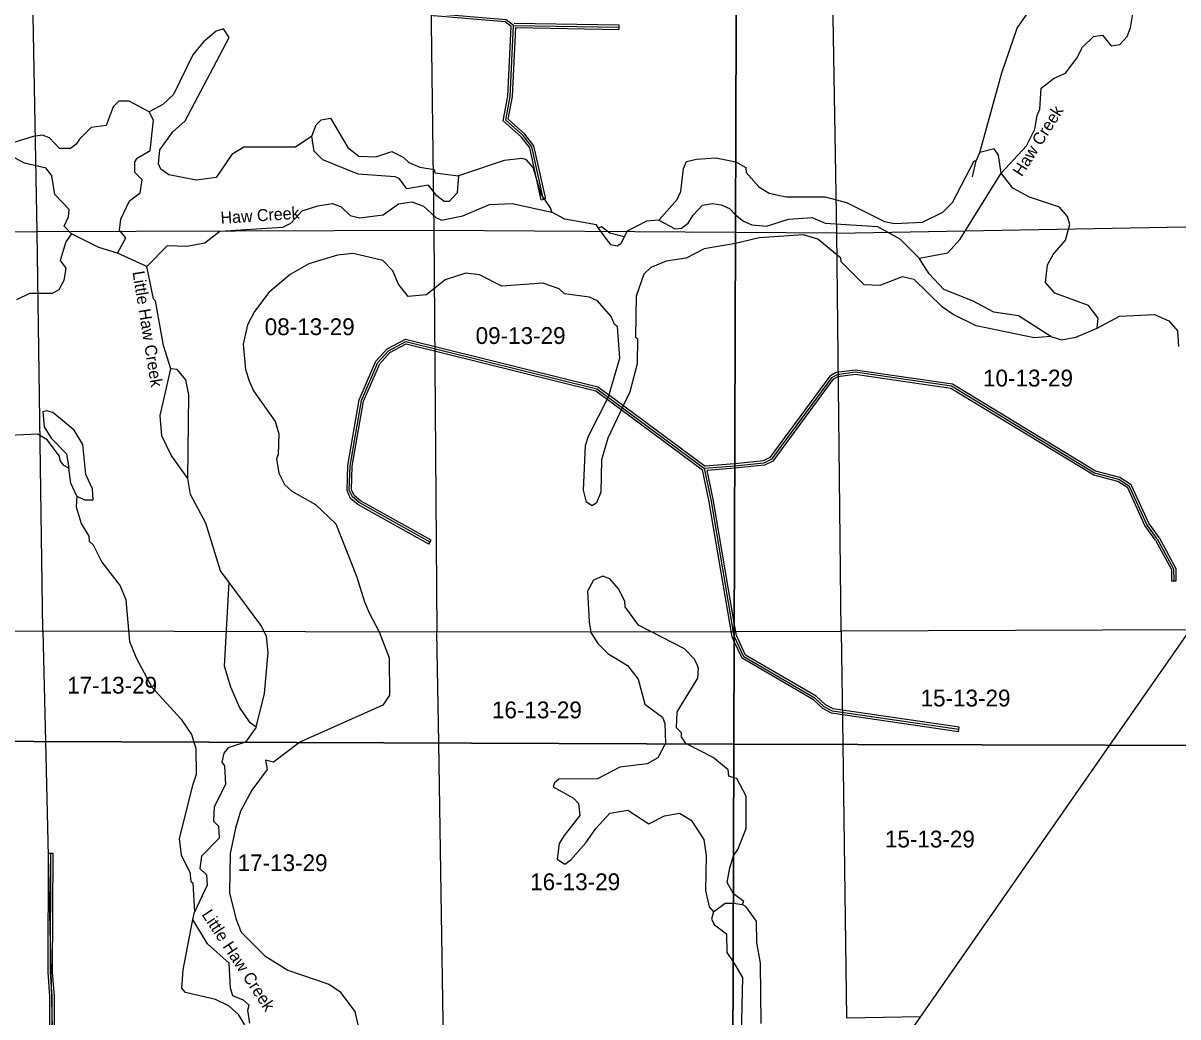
# Model space of a CAD drawing. Extents: x 457167 to 656239, y 1787309 to 1969297.
# Drawn here: x 527283 to 542740, y 1829281 to 1842579 of the extents above; entities that cross this region are included whole.
import ezdxf

# ---------------------------------------------------------------- set-up
doc = ezdxf.new("R2010")
doc.units = 0
for name, color, linetype in [('Level 1', 7, 'Continuous'), ('Level 2', 7, 'Continuous'), ('Level 31', 7, 'Continuous'), ('Level 32', 7, 'Continuous'), ('Level 41', 7, 'Continuous'), ('Level 5', 7, 'Continuous'), ('Level 63', 7, 'Continuous'), ('Level 7', 7, 'Continuous')]:
    doc.layers.add(name, color=color, linetype=linetype)

msp = doc.modelspace()

# ---------------------------------------------------------------- linework, layer by layer
at = {"layer": 'Level 1'}
for p, q in [((527473.591, 1839784.421), (527368.667, 1845169.085)), ((532711.226, 1845227.519), (532779.957, 1839804.93)), ((538174.146, 1839767.81), (538087.911, 1845148.228)), ((538174.146, 1839767.81), (543483.661, 1839866.544)), ((527473.591, 1839784.421), (522147.227, 1839766.006)), ((532779.957, 1839804.93), (527473.591, 1839784.421)), ((527548.728, 1834448), (527473.591, 1839784.421)), ((532779.957, 1839804.93), (532822.912, 1834432.569)), ((536818.752, 1839777.136), (532779.957, 1839804.93)), ((538174.146, 1839767.81), (536818.752, 1839777.136)), ((538234.716, 1834441.663), (538174.146, 1839767.81)), ((544316.64, 1836496.145), (541824.455, 1832918.302)), ((542897.073, 1834458.181), (538234.716, 1834441.663)), ((522174.28, 1834415.766), (527548.728, 1834448)), ((527548.728, 1834448), (532822.912, 1834432.569)), ((527548.728, 1834448), (527583.599, 1832966.087)), ((532822.912, 1834432.569), (536801.635, 1834439.255)), ((532846.853, 1832946.438), (532822.912, 1834432.569)), ((536801.635, 1834439.255), (538234.716, 1834441.663)), ((538234.716, 1834441.663), (538255.021, 1832927.808)), ((527583.599, 1832966.087), (527680.969, 1828828.083)), ((532911.781, 1828916.05), (532846.853, 1832946.438)), ((538255.02, 1832927.808), (538304.079, 1829270.014)), ((541824.454, 1832918.302), (538724.279, 1828467.611)), ((538304.079, 1829270.014), (539296.24, 1829288.735))]:
    msp.add_line(p, q, dxfattribs=at)
at = {"layer": 'Level 31'}
for p, q in [((533847.972, 1842548.801), (535256.981, 1842524.932)), ((536801.432, 1834376.37), (536801.432, 1834376.371)), ((536801.432, 1834376.369), (536801.432, 1834376.37)), ((536801.432, 1834376.368), (536801.432, 1834376.369))]:
    msp.add_line(p, q, dxfattribs=at)
for points in [[(533847.972, 1842548.801), (533748.231, 1842624.038), (532789.996, 1842702.832), (532773.173, 1842719.616), (532748.528, 1842777.879)], [(534247.957, 1840221.325), (534244.192, 1840238.427), (534091.981, 1840922.193), (533975.921, 1841072.755), (533743.183, 1841281.881), (533802.817, 1841598.41), (533847.972, 1842548.801)], [(532730.281, 1835633.623), (531781.969, 1836162.587), (531690.494, 1836237.801), (531649.078, 1836329.575), (531658.763, 1836654.631), (531812.008, 1837529.386), (532030.584, 1838037.018), (532172.832, 1838195.089), (532406.686, 1838319.039), (534963.561, 1837684.466), (535118.607, 1837569.781), (535305.426, 1837431.722), (536401.898, 1836620.193)], [(542464.626, 1835678.326), (542323.481, 1835870.391), (542091.582, 1836379.456), (541950.136, 1836471.526), (541625.219, 1836555.793), (539710.918, 1837719.525), (538419.124, 1837906.487), (538177.296, 1837873.796), (538102.323, 1837832.216), (537299.15, 1836742.413), (537198.986, 1836692.551), (536808.731, 1836652.346)], [(536808.731, 1836652.346), (536808.71, 1836652.344), (536401.898, 1836620.193)], [(536801.432, 1834376.371), (536801.424, 1834376.389), (536491.966, 1836203.181), (536401.898, 1836620.193)], [(542464.626, 1835678.326), (542683.159, 1835274.757), (542684.25, 1835110.028)], [(539807.096, 1833126.184), (538115.273, 1833372.221), (538007.163, 1833430.744), (537882.358, 1833547.865), (536930.175, 1834100.707), (536801.432, 1834376.368)], [(527758.3, 1823626.875), (527686.171, 1826644.909), (527671.98, 1829554.385), (527648.253, 1829879.555), (527654.057, 1831471.522)]]:
    msp.add_lwpolyline(points, dxfattribs=at)
at = {"layer": 'Level 32'}
for p, q in [((533858.245, 1842578.631), (535257.491, 1842554.928)), ((533876.559, 1842518.312), (535256.474, 1842494.936)), ((535257.491, 1842554.928), (535256.474, 1842494.936)), ((534218.659, 1840214.875), (534277.256, 1840227.776)), ((536808.636, 1836622.244), (536438.466, 1836592.988)), ((532715.666, 1835607.423), (532744.895, 1835659.824)), ((542714.249, 1835110.227), (542654.25, 1835109.83)), ((536801.998, 1834552.625), (536801.998, 1834552.626)), ((536801.998, 1834552.626), (536801.998, 1834552.626)), ((536801.998, 1834552.624), (536801.998, 1834552.625)), ((536801.998, 1834552.623), (536801.998, 1834552.624)), ((536801.998, 1834552.622), (536801.998, 1834552.623)), ((536801.998, 1834552.621), (536801.998, 1834552.622)), ((536801.998, 1834552.62), (536801.998, 1834552.621)), ((536801.998, 1834552.621), (536801.998, 1834552.621)), ((539802.779, 1833096.496), (539811.414, 1833155.872)), ((527624.056, 1831471.631), (527684.057, 1831471.412))]:
    msp.add_line(p, q, dxfattribs=at)
for points in [[(533817.255, 1842534.393), (533737.106, 1842594.851), (532776.586, 1842673.833), (532747.83, 1842702.523), (532718.588, 1842771.655)], [(534218.659, 1840214.875), (534214.901, 1840231.943), (534064.146, 1840909.162), (533953.831, 1841052.271), (533710.576, 1841270.846), (533772.949, 1841601.916), (533817.255, 1842534.393)], [(534277.256, 1840227.776), (534273.483, 1840244.912), (534119.814, 1840935.225), (533998.009, 1841093.24), (533775.791, 1841292.914), (533832.686, 1841594.905), (533876.559, 1842518.312)], [(532715.666, 1835607.423), (531764.999, 1836137.701), (531666.031, 1836219.076), (531618.885, 1836323.546), (531628.841, 1836657.681), (531783.064, 1837538.024), (532004.981, 1838053.416), (532154.086, 1838219.107), (532402.776, 1838350.92), (534976.593, 1837712.142), (535136.442, 1837593.904), (535323.265, 1837455.843), (536410.726, 1836650.984)], [(532744.895, 1835659.824), (531798.939, 1836187.474), (531714.957, 1836256.526), (531679.272, 1836335.603), (531688.686, 1836651.58), (531840.951, 1837520.749), (532056.186, 1838020.62), (532191.577, 1838171.071), (532410.596, 1838287.157), (534950.53, 1837656.79), (535100.772, 1837545.658), (535287.586, 1837407.601), (536374.961, 1836602.806)], [(542439.228, 1835662.225), (542297.467, 1835855.128), (542067.9, 1836359.076), (541937.87, 1836443.714), (541613.411, 1836527.862), (539700.564, 1837690.711), (538418.981, 1837876.196), (538186.909, 1837844.823), (538122.592, 1837809.153), (537319.003, 1836718.784), (537207.479, 1836663.266), (536811.43, 1836622.466), (536808.636, 1836622.244)], [(542490.024, 1835694.427), (542349.495, 1835885.654), (542115.265, 1836399.837), (541962.403, 1836499.337), (541637.027, 1836583.723), (539721.272, 1837748.34), (538419.266, 1837936.78), (538167.683, 1837902.771), (538082.053, 1837855.281), (537279.296, 1836766.042), (537190.493, 1836721.836), (536808.828, 1836682.516)], [(536808.828, 1836682.516), (536805.991, 1836682.223), (536410.725, 1836650.984)], [(536801.207, 1834305.957), (536772.524, 1834367.374), (536462.499, 1836197.506), (536374.962, 1836602.806)], [(536801.998, 1834552.626), (536521.431, 1836208.856), (536438.466, 1836592.988)], [(542490.024, 1835694.427), (542713.109, 1835282.451), (542714.249, 1835110.227)], [(542439.228, 1835662.225), (542653.208, 1835267.064), (542654.25, 1835109.83)], [(539811.414, 1833155.872), (538124.866, 1833401.141), (538024.861, 1833455.278), (537900.387, 1833572.088), (536953.376, 1834121.927), (536830.325, 1834385.404), (536801.998, 1834552.62)], [(539802.779, 1833096.496), (538105.68, 1833343.301), (537989.466, 1833406.21), (537864.329, 1833523.641), (536906.974, 1834079.487), (536801.207, 1834305.957)], [(527728.302, 1823626.471), (527656.172, 1826644.477), (527641.985, 1829553.219), (527618.248, 1829878.516), (527624.056, 1831471.631)], [(527787.59, 1823656.989), (527716.17, 1826645.341), (527701.976, 1829555.551), (527678.257, 1829880.593), (527684.057, 1831471.412)]]:
    msp.add_lwpolyline(points, dxfattribs=at)
at = {"layer": 'Level 5'}
for p, q in [((540039.577, 1840737.587), (540089.957, 1840845.79)), ((539988.869, 1840521.004), (540039.577, 1840737.587)), ((528939.381, 1839322.41), (528548.132, 1839498.717)), ((529553.439, 1830583.996), (529578.738, 1830683.928))]:
    msp.add_line(p, q, dxfattribs=at)
for points in [[(540089.957, 1840845.79), (540385.121, 1841911.889), (540587.099, 1842511.481), (540779.71, 1842785.957), (540687.638, 1847896.432)], [(540372.505, 1840569.779), (540715.466, 1840935.499), (540824.556, 1841160.253), (540858.495, 1841343.516), (540892.105, 1841426.788), (540909.662, 1841710.153), (541085.144, 1841842.977), (541235.426, 1841909.21), (541386.106, 1842108.795), (541461.616, 1842258.618), (541612.136, 1842399.841), (541728.868, 1842416.153), (541845.121, 1842274.043), (541961.893, 1842290.355), (542062.294, 1842398.397), (542104.334, 1842514.98), (542146.802, 1842756.604)], [(528970.971, 1841389.751), (528704.665, 1841532.31), (528562.952, 1841532.738), (528487.692, 1841457.976), (528395.203, 1841208.181), (528195.04, 1841183.788), (528036.159, 1841025.924), (527994.249, 1840959.362), (527919.058, 1840901.241), (527769.006, 1840901.728), (527636.052, 1841043.869), (527544.481, 1841077.508), (527419.368, 1841061.236), (527144.015, 1840978.752)], [(528548.132, 1839498.717), (528657.162, 1839706.801), (528574.12, 1839807.092), (528591.289, 1839957.085), (528708.748, 1840198.48), (528850.83, 1840306.393), (528876.388, 1840481.386), (528776.686, 1840581.716), (528777.144, 1840723.428), (528810.614, 1840773.35), (528986.006, 1840872.833), (529028.992, 1841281.18), (528970.971, 1841389.751)], [(531145.729, 1841066.032), (531204.569, 1841215.896), (531271.489, 1841282.357), (531396.601, 1841306.969), (531628.779, 1840914.446), (531778.432, 1840797.246), (532003.516, 1840788.189), (532220.489, 1840862.533), (532370.282, 1840787.014), (532445.074, 1840711.763), (532594.937, 1840652.914), (532786.571, 1840618.986), (532794.781, 1840577.266), (533111.426, 1840534.569)], [(533111.426, 1840534.569), (533094.028, 1840309.556), (532985.298, 1840193.182), (532918.606, 1840193.411), (532818.805, 1840268.731), (532710.891, 1840410.802), (532418.957, 1840361.698), (532319.344, 1840495.409), (532261.053, 1840520.618), (531769.345, 1840555.533), (531294.795, 1840748.77), (531178.451, 1840865.84), (531145.729, 1841066.032)], [(527932.07, 1839759.103), (527832.357, 1839859.464), (527891.107, 1839984.346), (527899.766, 1840084.348), (527708.691, 1840285.009), (527667.788, 1840535.231), (527593.096, 1840635.522), (527301.521, 1840703.13), (527176.697, 1840770.209)], [(539276.818, 1839431.208), (539660.513, 1839505.024), (539827.834, 1839687.869), (540372.505, 1840569.779)], [(528939.381, 1839322.41), (529215.392, 1839604.967), (529473.786, 1839595.81), (529715.671, 1839636.744), (529916.232, 1839794.478), (530758.395, 1839850.15), (530866.936, 1839899.841), (531017.507, 1840066.076), (531226.11, 1840132.11), (531417.982, 1840164.832), (531534.555, 1840122.793), (531659.208, 1840005.663), (531784.151, 1839971.924), (532101.066, 1840012.589), (532309.967, 1840161.993), (532485.09, 1840186.446), (532643.283, 1840127.567), (532809.547, 1839976.987), (532884.449, 1839943.417), (533168.073, 1840000.851), (533527.027, 1840149.768), (533827.171, 1840165.492), (534360.331, 1840047.077)], [(534984.864, 1839836.681), (534960.023, 1839878.462), (534535.096, 1839954.828), (534360.331, 1840047.077)], [(535793.846, 1839942.463), (536010.231, 1839825.074), (536093.592, 1839833.146), (536185.523, 1839899.547), (536252.543, 1840007.72), (536378.014, 1840140.703), (536511.486, 1840165.296), (536628.127, 1840148.226), (536736.34, 1840097.887), (536819.442, 1840014.257), (536819.513, 1840014.203)], [(535793.846, 1839942.463), (535627.053, 1839926.351), (535368.201, 1839793.786), (535326.291, 1839718.894)], [(536819.513, 1840014.203), (536927.555, 1839930.537), (537035.757, 1839880.157), (537235.761, 1839862.86), (537527.834, 1839953.615), (537844.709, 1839977.639), (538019.512, 1839902.06), (538719.625, 1839858.128), (539019.211, 1839690.449), (539276.818, 1839431.208)], [(527932.07, 1839759.103), (527856.71, 1839650.991), (527780.871, 1839401.136), (527855.603, 1839300.866), (527830.035, 1839134.213), (527762.955, 1839009.391), (527671.084, 1838959.668), (527370.979, 1838960.615), (527195.657, 1838877.811)], [(528548.132, 1839498.717), (528298.278, 1839574.566), (527932.07, 1839759.103)], [(535326.291, 1839718.894), (535284.321, 1839627.322), (535234.201, 1839594.141), (535150.869, 1839611.081), (534984.864, 1839836.681)], [(541040.776, 1838383.545), (540608.167, 1838660.023), (540274.881, 1838711.12), (539991.935, 1838862.049), (539608.927, 1839013.316), (539409.542, 1839222.377), (539276.818, 1839431.208)], [(529260.15, 1837954.253), (529161.095, 1838262.986), (529054.617, 1838863.554), (529029.706, 1838888.634), (528939.381, 1839322.41)], [(541658.016, 1838498.294), (541958.649, 1838655.7), (542425.546, 1838679.246), (542617.02, 1838595.257), (542733.303, 1838461.516), (542749.326, 1838253.044)], [(541040.776, 1838383.545), (541182.36, 1838341.406), (541374.192, 1838374.138), (541658.016, 1838498.294)], [(529488.888, 1836486.314), (529264.791, 1836795.476), (529140.557, 1837054.288), (529116.434, 1837329.481), (529260.15, 1837954.253)], [(529488.888, 1836486.314), (529500.787, 1837603.341), (529459.725, 1837803.543), (529343.481, 1837945.654), (529260.15, 1837954.253)], [(528004.236, 1836249.302), (528104.109, 1836198.952), (528220.821, 1836198.594), (528212.969, 1836348.646), (528121.896, 1836540.678), (528081.491, 1836940.953), (527965.367, 1837133.075), (527682.69, 1837367.375), (527599.429, 1837392.644), (527549.338, 1837376.133), (527565.391, 1837176.031), (527656.603, 1837025.689), (527864.359, 1836816.589), (527897.081, 1836624.756)], [(528004.236, 1836249.302), (527921.434, 1836424.623), (527897.081, 1836624.756)], [(530042.971, 1835092.39), (529926.788, 1835251.131), (529728.708, 1835885.348), (529521.541, 1836269.471), (529488.888, 1836486.314)], [(530403.616, 1833157.186), (530320.415, 1833215.805), (530179.381, 1833424.666), (530063.526, 1833691.789), (529981.051, 1833975.522), (530042.971, 1835092.39)], [(530403.616, 1833157.186), (530513.394, 1833607.023), (530565.179, 1834157.052), (530540.856, 1834373.865), (530466.324, 1834524.146), (530042.971, 1835092.39)], [(530403.616, 1833157.186), (530261.246, 1832957.581), (530256.615, 1832956.108)], [(530256.615, 1832956.108), (530027.593, 1832883.306), (529969.013, 1832808.435), (529943.614, 1832691.832), (529976.795, 1832641.712), (529992.677, 1832391.559), (529841.678, 1832091.942), (529832.72, 1831900.24), (529899.181, 1831833.319), (529907.023, 1831674.897), (529672.862, 1831433.901), (529647.293, 1831267.277), (529738.736, 1831183.617), (529746.607, 1831041.866), (529578.738, 1830683.928)], [(536522.94, 1830686.804), (536681.721, 1830803.017), (536789.999, 1830802.659)], [(536789.998, 1830802.659), (536790.091, 1830802.659), (536906.734, 1830785.63)], [(537160.084, 1829192.579), (537154.335, 1830001.231), (537105.172, 1830276.495), (537097.749, 1830559.929), (536956.655, 1830760.46), (536906.734, 1830785.63)], [(536522.94, 1830686.804), (536497.6, 1830586.861), (536539.051, 1830511.711), (536697.085, 1830394.481), (536704.608, 1830144.388), (536787.496, 1830019.158)], [(530315.955, 1829197.715), (530291.503, 1829372.847), (530308.372, 1829439.498), (530233.581, 1829506.418), (530092.058, 1829565.227), (530059.006, 1829665.369), (530043.412, 1829998.883), (529752.466, 1830258.224), (529553.439, 1830583.996)], [(536787.495, 1830019.158), (536787.57, 1830019.046), (536911.964, 1829810.256), (536892.87, 1829051.714)]]:
    msp.add_lwpolyline(points, dxfattribs=at)
at = {"layer": 'Level 63'}
for points in [[(496982.082, 1833080.334), (536796.8, 1832931.691), (536942.564, 1878385.707), (497176.541, 1878534.741), (496982.082, 1833080.334)], [(536796.8, 1832931.691), (576611.22, 1832825.663), (576708.291, 1878279.4), (536942.564, 1878385.707), (536796.8, 1832931.691)], [(496788.381, 1787626.774), (536651.604, 1787478.526), (536796.8, 1832931.691), (496982.082, 1833080.334), (496788.381, 1787626.774)], [(536651.603, 1787478.526), (576514.525, 1787372.776), (576611.219, 1832825.663), (536796.799, 1832931.691), (536651.603, 1787478.526)]]:
    msp.add_lwpolyline(points, dxfattribs=at)
at = {"layer": 'Level 7'}
for points in [[(531145.729, 1841066.032), (530928.527, 1840916.668), (530236.616, 1840918.859), (530077.894, 1840819.346), (529868.504, 1840511.559), (529601.65, 1840479.065), (529235.043, 1840546.931), (529126.941, 1840622.281), (529093.82, 1840697.411), (529111.078, 1840880.775), (529286.898, 1841121.971), (529454.11, 1841271.465), (530041.218, 1842386.699), (529966.556, 1842503.64), (529866.424, 1842470.618), (529699.233, 1842329.424), (529556.962, 1842154.819), (529296.833, 1841622.118), (529154.692, 1841489.195), (528970.971, 1841389.751)], [(540372.505, 1840569.779), (540339.941, 1840811.662), (540281.85, 1840895.193), (540089.957, 1840845.79)], [(534360.331, 1840047.077), (534343.821, 1840105.498), (534219.367, 1840289.289), (534112.141, 1840648.073), (534020.769, 1840748.403), (533962.478, 1840765.273), (533720.625, 1840741.05), (533111.426, 1840534.569)], [(535793.846, 1839942.463), (536036.487, 1840216.811), (536086.827, 1840325.022), (536121.155, 1840633.367), (536163.134, 1840724.94), (536296.606, 1840757.851), (536555.101, 1840773.675), (536821.695, 1840722.807), (536821.785, 1840722.756)], [(536821.785, 1840722.756), (536954.848, 1840647.358), (536962.959, 1840580.667), (537129.093, 1840388.376), (537270.546, 1840304.586), (537495.471, 1840253.849), (538020.649, 1840252.186), (538303.825, 1840176.247), (538811.556, 1839924.52), (538944.838, 1839899.081), (539320.034, 1839914.586), (539595.557, 1840047.081), (539721.027, 1840180.066), (540014.567, 1840737.647), (540039.577, 1840737.587)], [(541658.016, 1838498.294), (541675.115, 1838631.606), (541542.291, 1838798.757), (541092.651, 1838966.924), (540968.068, 1839109.035), (540993.836, 1839342.388), (541069.286, 1839483.841), (541236.627, 1839675.056), (541295.636, 1839883.261), (541262.655, 1839991.761), (541154.671, 1840117.132), (540754.954, 1840251.789), (540530.269, 1840369.218), (540372.505, 1840569.779)], [(535326.291, 1839718.894), (535134.727, 1839769.532), (535026.615, 1839853.222), (534984.864, 1839836.681)], [(541040.776, 1838383.545), (540815.663, 1838367.591), (540040.879, 1838528.435), (539732.922, 1838679.473), (539591.499, 1838779.962), (539209.21, 1839147.973), (539050.946, 1839181.842), (538750.453, 1839066.076), (538542.079, 1839075.064), (538234.611, 1839384.495), (538226.441, 1839434.546), (537918.783, 1839685.616), (537727.25, 1839744.584), (537135.241, 1839704.806), (536818.283, 1839630.805)], [(536818.283, 1839630.805), (536818.226, 1839630.791), (536401.19, 1839557.075), (536159.007, 1839432.81), (535892.113, 1839391.976), (535683.451, 1839309.272), (535591.45, 1839217.87), (535490.501, 1838926.424), (535480.396, 1838376.256), (535505.377, 1838359.486), (535504.261, 1838017.701), (535403.052, 1837642.894), (535109.314, 1837026.961), (535025.006, 1836735.446), (535015.29, 1836301.999), (534956.48, 1836160.446), (534898, 1836118.955), (534823.138, 1836169.205), (534781.946, 1836327.726), (534808.88, 1836927.876), (534850.96, 1837052.788), (535119.389, 1837577.12), (535271.106, 1838093.479), (535239.101, 1838518.725), (535197.521, 1838543.865), (535156.168, 1838652.366), (534973.423, 1838861.367), (534865.211, 1838911.746), (534531.896, 1838954.473), (534457.093, 1839021.393), (534240.579, 1839097.131), (533690.251, 1839057.184), (533390.634, 1839208.192), (533207.301, 1839233.791), (532931.917, 1839142.966), (532681.206, 1838943.72), (532439.381, 1838919.456), (532306.528, 1839086.607), (532232.055, 1839261.899), (532099.131, 1839404.04), (531699.284, 1839497.016), (531490.781, 1839472.693), (531106.956, 1839357.196), (530856.403, 1839216.261), (530572.221, 1838975.424), (530379.631, 1838717.628), (530287.381, 1838542.854), (530228.202, 1838284.59), (530260.466, 1837942.705), (530309.998, 1837792.493), (530367.931, 1837658.952), (530658.39, 1837249.52), (530707.882, 1837082.628), (530698.665, 1836807.563), (530673.495, 1836749.312), (530706.217, 1836557.45), (530780.75, 1836407.168), (530880.492, 1836315.138), (531196.71, 1836139.1), (531470.996, 1835879.789), (531743.868, 1835178.662), (531851.163, 1834836.538), (531917.356, 1834686.256), (532049.951, 1834435.745), (532182.186, 1834085.201), (532188.951, 1833584.984), (532096.831, 1833451.901), (530986.498, 1832955.26), (530984.031, 1832953.392)], [(527897.081, 1836624.756), (527830.49, 1836658.336), (527780.698, 1836725.186), (527772.527, 1836783.537), (527606.522, 1837000.838), (527481.7, 1837076.258), (527098.164, 1837060.793), (526839.61, 1837019.929)], [(528004.236, 1836249.302), (527995.478, 1836107.62), (528061.451, 1835882.307), (528160.925, 1835715.256), (528169.066, 1835648.535), (528218.926, 1835598.385), (528334.881, 1835364.573), (528583.948, 1835047.011), (528658.391, 1834863.379), (528706.637, 1834304.691), (528797.651, 1834087.65), (529004.819, 1833695.196), (529395.249, 1833268.765), (529536.314, 1833059.933), (529569.325, 1832959.772), (529569.651, 1832958.673)], [(536164.446, 1832934.052), (536155.001, 1832938.813), (536096.91, 1833030.673), (536097.079, 1833080.694), (536030.617, 1833147.615), (536039.636, 1833364.318), (536316.176, 1833813.598), (536324.934, 1833946.95), (536300.123, 1834005.401), (536266.972, 1834072.181), (536134.018, 1834205.991), (535518.146, 1834524.729), (535343.87, 1834767.041), (535335.759, 1834842.101), (535252.926, 1835009.083), (535136.643, 1835142.823), (535045.041, 1835176.462), (534919.83, 1835126.871), (534836.01, 1834977.087), (534859.714, 1834568.501), (534884.266, 1834426.72), (534975.499, 1834276.378), (535108.462, 1834142.568), (535374.698, 1833983.329), (535515.822, 1833799.478), (535606.477, 1833465.734), (535839.333, 1833289.944), (535872.424, 1833206.453), (535879.906, 1832939.69), (535877.506, 1832935.123)], [(529569.651, 1832958.673), (529594.076, 1832876.341), (529601.3, 1832526.186), (529550.791, 1832376.293), (529373.475, 1831668.261), (529397.757, 1831443.117), (529513.751, 1831217.676), (529530.033, 1831092.574), (529555.004, 1831075.804), (529578.738, 1830683.928)], [(530984.031, 1832953.392), (530635.525, 1832689.641), (530527.253, 1832714.97), (530551.835, 1832589.869), (530342.574, 1832315.422), (530191.605, 1832032.476), (530124.196, 1831807.591), (530056.428, 1831466.036), (530046.423, 1830940.877), (530128.678, 1830598.803), (530203.111, 1830415.171), (530518.879, 1830097.381), (530826.726, 1829904.661), (531376.336, 1829719.536), (531517.76, 1829627.376), (531725.286, 1829351.625), (531774.609, 1829134.721), (531748.821, 1828893.028), (531614.521, 1828601.692), (531588.724, 1828351.698), (531646.626, 1828209.786)], [(535877.506, 1832935.123), (535779.247, 1832748.256), (535637.266, 1832665.352), (535270.34, 1832624.847), (534969.707, 1832467.401), (534452.859, 1832460.705), (534394.348, 1832410.883), (534377.508, 1832360.922), (534652.114, 1832209.993), (534718.576, 1832134.773), (534734.728, 1831976.311), (534525.467, 1831710.204), (534458.447, 1831602.062), (534432.789, 1831393.718), (534532.591, 1831326.709), (534616.152, 1831384.801), (534816.943, 1831609.256), (534950.913, 1831800.561), (535134.994, 1832008.386), (535376.877, 1832049.28), (535659.724, 1831865.001), (535868.456, 1831972.685), (536068.659, 1832005.408), (536226.762, 1831913.218), (536392.638, 1831654.236), (536425.291, 1831437.394), (536415.485, 1830970.596), (536464.818, 1830753.694), (536522.94, 1830686.804)], [(536795.352, 1832478.282), (536728.805, 1832503.493), (536720.724, 1832586.885), (536521.209, 1832754.235), (536164.446, 1832934.052)], [(536792.021, 1831436.017), (536792.085, 1831436.218), (536850.705, 1831519.42), (536959.995, 1831802.496), (536961.37, 1832235.982), (536837.076, 1832469.784), (536795.425, 1832478.254), (536795.351, 1832478.282)], [(536790.399, 1830927.86), (536707.579, 1831078.021), (536741.577, 1831277.995), (536792.022, 1831436.017)], [(536906.734, 1830785.63), (536931.874, 1830827.251), (536790.48, 1830927.711), (536790.398, 1830927.86)], [(530249.174, 1829172.904), (530166.261, 1829314.915), (530041.578, 1829423.675), (529858.475, 1829515.964), (529458.627, 1829608.941), (529408.776, 1829667.421), (529426.234, 1829909.145), (529553.439, 1830583.996)]]:
    msp.add_lwpolyline(points, dxfattribs=at)

# ---------------------------------------------------------------- texts
at = {"layer": 'Level 2'}
for s, p in [('08-13-29', (530517.272, 1838403.376)), ('09-13-29', (533340.025, 1838285.026)), ('10-13-29', (540131.441, 1837716.436)), ('17-13-29', (527872.642, 1833606.632)), ('15-13-29', (539295.344, 1833434.976)), ('16-13-29', (533557.925, 1833276.378)), ('15-13-29', (538818.142, 1831548.215)), ('17-13-29', (530153.761, 1831231.201)), ('16-13-29', (534070.401, 1830976.571))]:
    msp.add_text(s, height=225, dxfattribs=at).set_placement(p)
at = {"layer": 'Level 41'}
for s, rotation, p in [('Haw Creek', 57.9226, (540652.071, 1840513.659)), ('Haw Creek', 3.7587111, (529931.228, 1839892.641)), ('Little Haw Creek', 279.133225, (528746.795, 1839249.181)), ('Little Haw Creek', 303.3476055, (529667.144, 1830651.703))]:
    msp.add_text(s, height=160, rotation=rotation, dxfattribs=at).set_placement(p)

doc.saveas('drawing.dxf')
